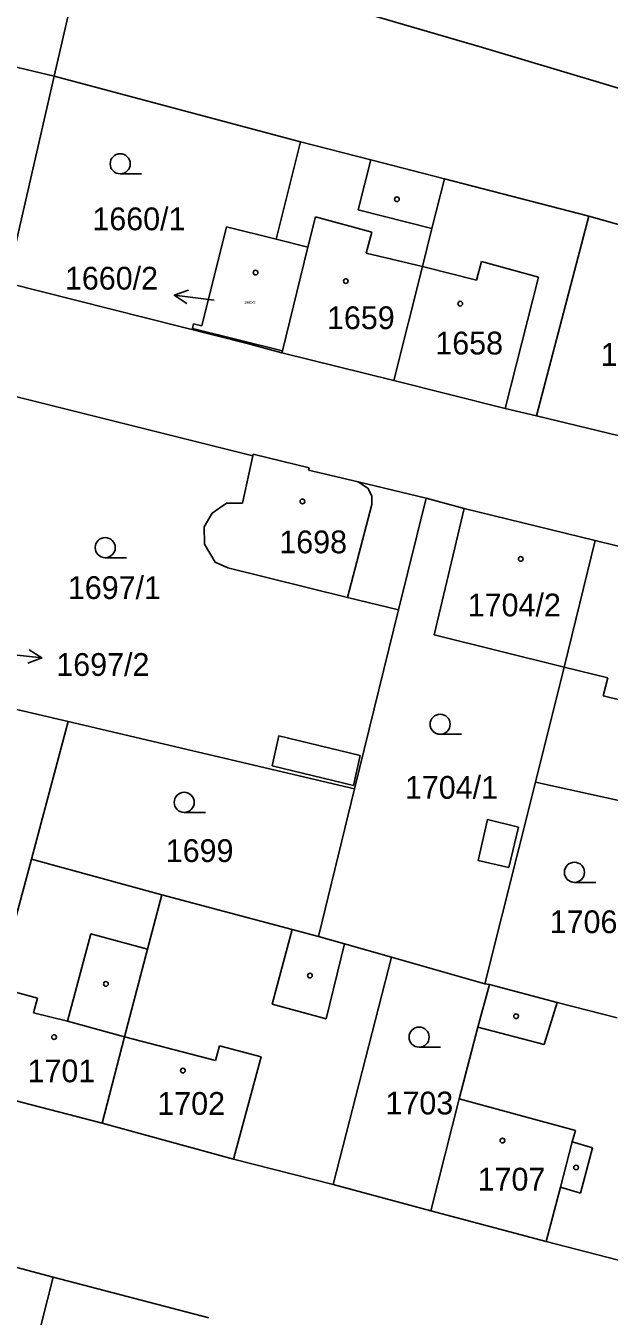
# Model space of a CAD drawing. Extents: x -755819 to -753140, y -1169796 to -1166000.
# Drawn here: x -754739.3 to -754695.8, y -1167959.8 to -1167863.5 of the extents above; entities that cross this region are included whole.
import ezdxf

# ---------------------------------------------------------------- set-up
doc = ezdxf.new("R2010")
doc.units = 0
for name, color, linetype in [('Vrstva 1', 7, 'Continuous'), ('Vrstva 16', 7, 'Continuous'), ('Vrstva 18', 7, 'Continuous'), ('Vrstva 19', 7, 'Continuous'), ('Vrstva 25', 7, 'Continuous'), ('Vrstva 4', 7, 'Continuous')]:
    doc.layers.add(name, color=color, linetype=linetype)

msp = doc.modelspace()

# ---------------------------------------------------------------- linework, layer by layer
at = {"layer": 'Vrstva 1'}
for p, q in [((-754735.89, -1167861.39), (-754737.23, -1167867.24)), ((-754717.65, -1167861.46), (-754705.24, -1167865.1)), ((-754751.44, -1167863.84), (-754737.23, -1167867.24)), ((-754705.24, -1167865.1), (-754685.12, -1167871.1)), ((-754737.23, -1167867.24), (-754740.76, -1167882.66)), ((-754737.23, -1167867.24), (-754718.83, -1167872.12)), ((-754718.83, -1167872.12), (-754720.65, -1167879.4)), ((-754718.83, -1167872.12), (-754713.58, -1167873.47)), ((-754713.58, -1167873.47), (-754708.09, -1167874.89)), ((-754708.09, -1167874.89), (-754709.02, -1167878.59)), ((-754708.09, -1167874.89), (-754697.31, -1167877.67)), ((-754697.31, -1167877.67), (-754701.2, -1167892.57)), ((-754697.31, -1167877.67), (-754687.59, -1167880.47)), ((-754724.37, -1167878.48), (-754726.2, -1167885.87)), ((-754720.65, -1167879.4), (-754724.37, -1167878.48)), ((-754709.02, -1167878.59), (-754709.73, -1167881.44)), ((-754720.65, -1167879.4), (-754718.28, -1167879.99)), ((-754718.28, -1167879.99), (-754720.19, -1167887.72)), ((-754709.73, -1167881.44), (-754711.87, -1167889.95)), ((-754740.76, -1167882.66), (-754722.61, -1167887.24)), ((-754726.91, -1167886.07), (-754726.82, -1167885.72)), ((-754726.91, -1167886.07), (-754720.19, -1167887.72)), ((-754726.82, -1167885.72), (-754726.2, -1167885.87)), ((-754722.61, -1167887.24), (-754720.23, -1167887.87)), ((-754720.19, -1167887.72), (-754720.23, -1167887.87)), ((-754711.87, -1167889.95), (-754720.23, -1167887.87)), ((-754703.54, -1167892.03), (-754711.87, -1167889.95)), ((-754742.61, -1167890.51), (-754722.4, -1167895.57)), ((-754701.2, -1167892.57), (-754703.54, -1167892.03)), ((-754691.52, -1167894.93), (-754701.2, -1167892.57)), ((-754723.16, -1167899.1), (-754722.4, -1167895.57)), ((-754722.4, -1167895.57), (-754722.36, -1167895.43)), ((-754722.36, -1167895.43), (-754718.19, -1167896.47)), ((-754718.19, -1167896.47), (-754718.23, -1167896.63)), ((-754718.23, -1167896.63), (-754714.52, -1167897.51)), ((-754714.52, -1167897.51), (-754709.45, -1167898.73)), ((-754711.51, -1167907.05), (-754709.45, -1167898.73)), ((-754709.45, -1167898.73), (-754706.61, -1167899.49)), ((-754726.04, -1167900.86), (-754725.44, -1167899.84)), ((-754725.44, -1167899.84), (-754724.35, -1167899.11)), ((-754724.35, -1167899.11), (-754723.16, -1167899.1)), ((-754706.61, -1167899.49), (-754708.85, -1167908.93)), ((-754706.61, -1167899.49), (-754696.84, -1167901.89)), ((-754726.01, -1167902.16), (-754726.04, -1167900.86)), ((-754725.22, -1167903.49), (-754726.01, -1167902.16)), ((-754699.14, -1167911.35), (-754696.84, -1167901.89)), ((-754696.84, -1167901.89), (-754689.17, -1167903.77)), ((-754724.26, -1167903.93), (-754725.22, -1167903.49)), ((-754715.32, -1167906.15), (-754724.26, -1167903.93)), ((-754711.51, -1167907.05), (-754715.32, -1167906.15)), ((-754714.81, -1167920.43), (-754711.51, -1167907.05)), ((-754708.85, -1167908.93), (-754699.14, -1167911.35)), ((-754699.14, -1167911.35), (-754701.28, -1167919.91)), ((-754747.85, -1167912.66), (-754736.19, -1167915.4)), ((-754736.19, -1167915.4), (-754738.92, -1167925.68)), ((-754714.81, -1167920.43), (-754736.19, -1167915.4)), ((-754701.28, -1167919.91), (-754705.06, -1167934.97)), ((-754701.28, -1167919.91), (-754691.45, -1167922.09)), ((-754717.49, -1167931.43), (-754714.81, -1167920.43)), ((-754741.52, -1167935.23), (-754738.92, -1167925.68)), ((-754738.92, -1167925.68), (-754729.19, -1167928.32)), ((-754730.25, -1167932.38), (-754729.19, -1167928.32)), ((-754729.19, -1167928.32), (-754719.46, -1167930.91)), ((-754719.46, -1167930.91), (-754717.49, -1167931.43)), ((-754717.49, -1167931.43), (-754715.54, -1167931.99)), ((-754730.25, -1167932.38), (-754731.97, -1167938.93)), ((-754712.05, -1167932.98), (-754715.54, -1167931.99)), ((-754712.05, -1167932.98), (-754716.39, -1167949.95)), ((-754705.06, -1167934.97), (-754712.05, -1167932.98)), ((-754704.73, -1167935.03), (-754705.6, -1167938.2)), ((-754704.73, -1167935.03), (-754705.06, -1167934.97)), ((-754699.67, -1167936.36), (-754704.73, -1167935.03)), ((-754695.18, -1167937.52), (-754699.67, -1167936.36)), ((-754705.6, -1167938.2), (-754706.99, -1167943.55)), ((-754731.97, -1167938.93), (-754733.65, -1167945.38)), ((-754743.58, -1167942.81), (-754733.65, -1167945.38)), ((-754706.99, -1167943.55), (-754709.1, -1167951.92)), ((-754733.65, -1167945.38), (-754723.84, -1167948.06)), ((-754723.84, -1167948.06), (-754716.39, -1167949.95)), ((-754716.39, -1167949.95), (-754709.1, -1167951.92)), ((-754737.3, -1167956.87), (-754757, -1167951.57)), ((-754709.1, -1167951.92), (-754700.5, -1167954.2)), ((-754700.5, -1167954.2), (-754694.41, -1167955.78)), ((-754737.3, -1167956.87), (-754744.12, -1167983.43)), ((-754725.67, -1167959.89), (-754737.3, -1167956.87))]:
    msp.add_line(p, q, dxfattribs=at)
at = {"layer": 'Vrstva 16'}
for p, q in [((-754728.258, -1167883.578), (-754725.28, -1167883.94)), ((-754738.149, -1167910.643), (-754741.13, -1167910.31))]:
    msp.add_line(p, q, dxfattribs=at)
for points in [[(-754727.326, -1167884.195), (-754728.258, -1167883.578), (-754727.205, -1167883.203)], [(-754739.087, -1167910.035), (-754738.149, -1167910.643), (-754739.198, -1167911.029)]]:
    msp.add_lwpolyline(points, dxfattribs=at)
at = {"layer": 'Vrstva 25'}
for p, q in [((-754732.3, -1167874.52), (-754730.7, -1167874.52)), ((-754733.42, -1167903.17), (-754731.82, -1167903.17)), ((-754708.41, -1167916.35), (-754706.81, -1167916.35)), ((-754727.52, -1167922.18), (-754725.92, -1167922.18)), ((-754698.38, -1167927.4), (-754696.78, -1167927.4)), ((-754709.98, -1167939.7), (-754708.38, -1167939.7))]:
    msp.add_line(p, q, dxfattribs=at)
for centre, radius in [((-754732.3, -1167873.77), 0.75), ((-754711.63, -1167876.42), 0.175), ((-754722.19, -1167881.89), 0.175), ((-754715.45, -1167882.53), 0.175), ((-754706.91, -1167884.21), 0.175), ((-754718.69, -1167898.97), 0.175), ((-754733.42, -1167902.42), 0.75), ((-754702.39, -1167903.26), 0.175), ((-754708.41, -1167915.6), 0.75), ((-754727.52, -1167921.43), 0.75), ((-754698.38, -1167926.65), 0.75), ((-754718.13, -1167934.36), 0.175), ((-754733.37, -1167934.98), 0.175), ((-754702.74, -1167937.39), 0.175), ((-754709.98, -1167938.95), 0.75), ((-754737.24, -1167938.95), 0.175), ((-754727.62, -1167941.45), 0.175), ((-754703.76, -1167946.67), 0.175), ((-754698.25, -1167948.68), 0.175)]:
    msp.add_circle(centre, radius, dxfattribs=at)
at = {"layer": 'Vrstva 4'}
for p, q in [((-754713.58, -1167873.47), (-754714.54, -1167877.21)), ((-754717.71, -1167877.74), (-754718.28, -1167879.99)), ((-754713.5, -1167878.87), (-754717.71, -1167877.74)), ((-754714.54, -1167877.21), (-754709.02, -1167878.59)), ((-754713.92, -1167880.45), (-754713.5, -1167878.87)), ((-754713.92, -1167880.45), (-754709.73, -1167881.44)), ((-754709.73, -1167881.44), (-754705.69, -1167882.46)), ((-754705.69, -1167882.46), (-754705.32, -1167881.07)), ((-754705.32, -1167881.07), (-754701.07, -1167882.22)), ((-754701.07, -1167882.22), (-754703.54, -1167892.03)), ((-754714.52, -1167897.51), (-754713.8, -1167897.98)), ((-754713.8, -1167897.98), (-754713.51, -1167898.55)), ((-754713.51, -1167898.55), (-754713.52, -1167899.21)), ((-754713.52, -1167899.21), (-754715.32, -1167906.15)), ((-754699.14, -1167911.35), (-754695.88, -1167912.14)), ((-754695.88, -1167912.14), (-754696.23, -1167913.48)), ((-754696.23, -1167913.48), (-754692.21, -1167914.48)), ((-754720.46, -1167916.46), (-754720.96, -1167918.7)), ((-754714.39, -1167917.93), (-754720.46, -1167916.46)), ((-754714.87, -1167920.17), (-754714.39, -1167917.93)), ((-754720.96, -1167918.7), (-754714.87, -1167920.17)), ((-754705.58, -1167925.78), (-754704.86, -1167922.7)), ((-754704.86, -1167922.7), (-754702.55, -1167923.27)), ((-754702.55, -1167923.27), (-754703.28, -1167926.3)), ((-754703.28, -1167926.3), (-754705.58, -1167925.78)), ((-754734.48, -1167931.25), (-754736.23, -1167937.76)), ((-754734.48, -1167931.25), (-754730.25, -1167932.38)), ((-754719.46, -1167930.91), (-754720.94, -1167936.48)), ((-754716.91, -1167937.58), (-754715.54, -1167931.99)), ((-754741.52, -1167935.23), (-754738.48, -1167936.03)), ((-754738.48, -1167936.03), (-754738.77, -1167937.14)), ((-754720.94, -1167936.48), (-754716.91, -1167937.58)), ((-754700.63, -1167939.51), (-754699.67, -1167936.36)), ((-754738.77, -1167937.14), (-754736.23, -1167937.76)), ((-754736.23, -1167937.76), (-754731.97, -1167938.93)), ((-754705.6, -1167938.2), (-754700.63, -1167939.51)), ((-754731.97, -1167938.93), (-754725.18, -1167940.69)), ((-754725.18, -1167940.69), (-754724.89, -1167939.59)), ((-754724.89, -1167939.59), (-754721.76, -1167940.41)), ((-754723.84, -1167948.06), (-754721.76, -1167940.41)), ((-754706.99, -1167943.55), (-754698.31, -1167945.91)), ((-754698.31, -1167945.91), (-754698.54, -1167946.77)), ((-754699.43, -1167950.15), (-754698.54, -1167946.77)), ((-754698.54, -1167946.77), (-754697.04, -1167947.21)), ((-754697.04, -1167947.21), (-754697.93, -1167950.59)), ((-754699.43, -1167950.15), (-754700.5, -1167954.2)), ((-754697.93, -1167950.59), (-754699.43, -1167950.15))]:
    msp.add_line(p, q, dxfattribs=at)

# ---------------------------------------------------------------- texts
at = {"layer": 'Vrstva 16'}
for s, p in [('1660/2', (-754736.426, -1167883.16)), ('1697/2', (-754737.07, -1167911.99))]:
    msp.add_text(s, height=1.7, dxfattribs=at).set_placement(p)
at = {"layer": 'Vrstva 18'}
for s, p in [('1660/1', (-754734.377, -1167878.73)), ('1657', (-754696.417, -1167888.85)), ('1697/1', (-754736.208, -1167906.25)), ('1704/1', (-754711.037, -1167921.16)), ('1699', (-754728.897, -1167925.88)), ('1706', (-754700.227, -1167931.19)), ('1703', (-754712.487, -1167944.72))]:
    msp.add_text(s, height=1.7, dxfattribs=at).set_placement(p)
at = {"layer": 'Vrstva 19'}
for s, height, p in [('1660/2', 0.2, (-754723.044, -1167884.21)), ('1659', 1.7, (-754716.857, -1167886.11)), ('1658', 1.7, (-754708.767, -1167888)), ('1698', 1.7, (-754720.417, -1167902.84)), ('1704/2', 1.7, (-754706.347, -1167907.55)), ('1701', 1.7, (-754739.217, -1167942.32)), ('1702', 1.7, (-754729.527, -1167944.75)), ('1707', 1.7, (-754705.607, -1167950.4))]:
    msp.add_text(s, height=height, dxfattribs=at).set_placement(p)

doc.saveas('drawing.dxf')
